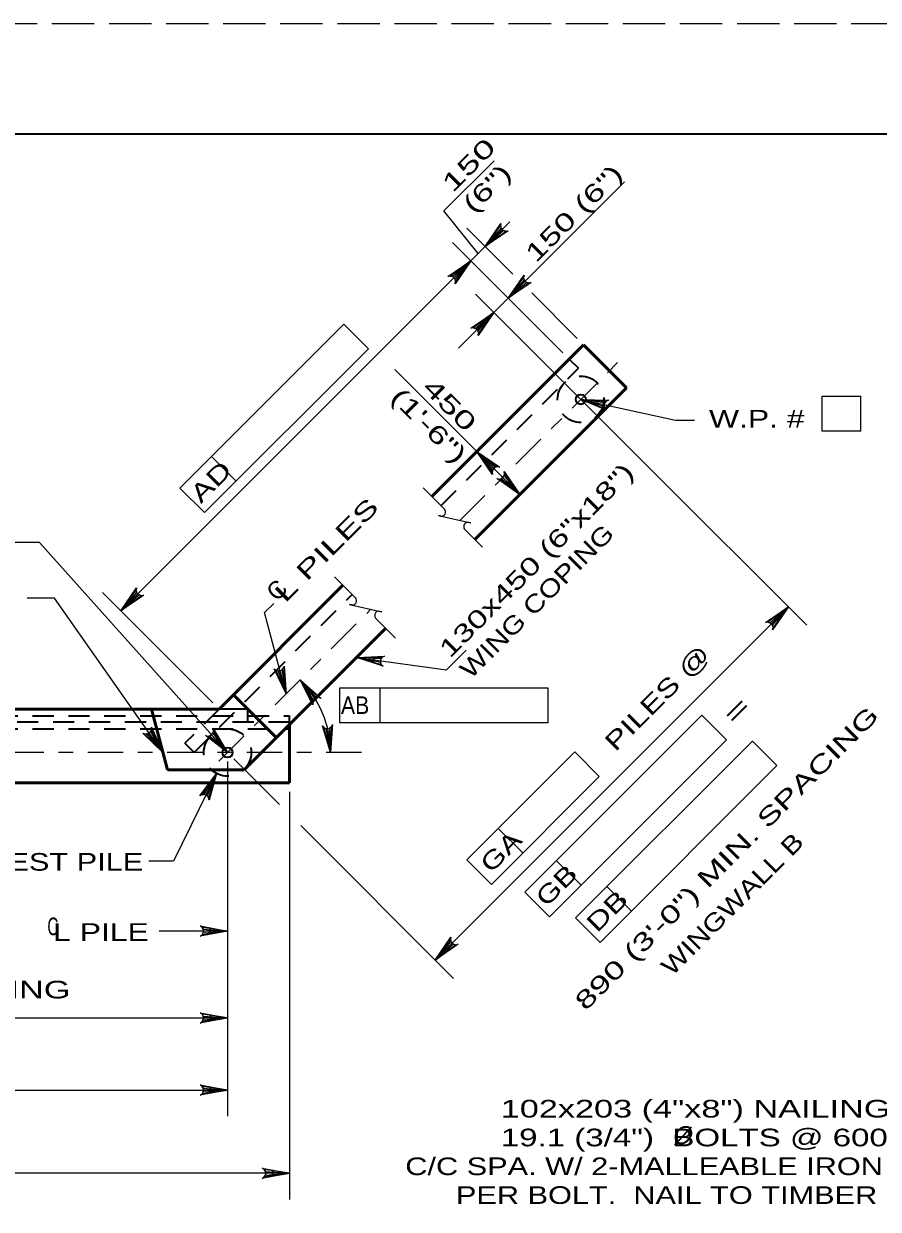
# Model space of a CAD drawing. Extents: x -6.4 to 73.1, y -66 to 0.
# Drawn here: x 16.45 to 22.26, y -8.06 to 0 of the extents above; entities that cross this region are included whole.
import ezdxf
from ezdxf.enums import TextEntityAlignment as Align

# ---------------------------------------------------------------- set-up
doc = ezdxf.new("R2010")
doc.units = 0
doc.header["$LTSCALE"] = 0.048
for name, pattern in [('DOT_DASHED', [7.7, 5, -1.2, 0.3, -1.2]), ('LONG_DASHED', [7.5, 6, -1.5]), ('MEDIUM_DASHED', [4.5, 3, -1.5])]:
    doc.linetypes.add(name, pattern=pattern)
for name, color, linetype, lineweight in [('1', 7, 'Continuous', 13), ('2', 7, 'Continuous', 53), ('4', 7, 'Continuous', 25), ('5', 7, 'Continuous', 25), ('63', 7, 'LONG_DASHED', 13)]:
    doc.layers.add(name, color=color, linetype=linetype, lineweight=lineweight)

msp = doc.modelspace()

# ---------------------------------------------------------------- hatches: boundary and pattern name
at = {"layer": '2'}
msp.add_hatch(color=256, dxfattribs=at).paths.add_polyline_path([(17.39467, -4.95392), (17.33483, -4.85167), (17.31867, -4.86292)])
at = {"layer": '4'}
for points in [[(20.23408, -2.55333), (20.34733, -2.58833), (20.35158, -2.56908)], [(18.71133, -4.30808), (18.827, -4.33392), (18.82967, -4.31442)], [(17.8335, -4.95392), (17.762, -4.85942), (17.74733, -4.8725)]]:
    msp.add_hatch(color=256, dxfattribs=at).paths.add_polyline_path(points)
at = {"layer": '5'}
for points in [[(19.65417, -1.41658), (19.682, -1.44442), (19.5845, -1.514)], [(19.38967, -1.68108), (19.4175, -1.70892), (19.48708, -1.6115)], [(19.81092, -1.76825), (19.83883, -1.79617), (19.74133, -1.86575)], [(19.5465, -2.03275), (19.57433, -2.06058), (19.64392, -1.96317)], [(19.62517, -2.97667), (19.59733, -3.0045), (19.52775, -2.90708)], [(19.75042, -3.10192), (19.72258, -3.12975), (19.82, -3.19933)], [(17.17767, -3.89308), (17.2055, -3.92092), (17.108, -3.99058)], [(21.5475, -4.03375), (21.57533, -4.06158), (21.64492, -3.96417)], [(18.22042, -4.43658), (18.18242, -4.44667), (18.23158, -4.55583)], [(17.71533, -6.18758), (17.71533, -6.14825), (17.8335, -6.16792)], [(19.31392, -6.26733), (19.34175, -6.29517), (19.24433, -6.36475)], [(17.71533, -6.7385), (17.71533, -6.77792), (17.8335, -6.75817)], [(17.71533, -7.22883), (17.71533, -7.26825), (17.8335, -7.2485)], [(18.13742, -7.79467), (18.13742, -7.834), (18.2555, -7.81433)]]:
    msp.add_hatch(color=256, dxfattribs=at).paths.add_polyline_path(points)

# ---------------------------------------------------------------- linework, layer by layer
at = {"layer": '1', "lineweight": 35}
msp.add_lwpolyline([(1.75, -21.25), (33.25, -21.25), (33.25, -0.75), (1.75, -0.75)], close=True, dxfattribs=at)
at = {"layer": '2'}
for p, q in [((19.22175, -3.213), (20.25267, -2.18217)), ((20.25267, -2.18217), (20.54492, -2.47442)), ((19.51408, -3.50533), (20.54492, -2.47442)), ((17.77617, -4.65867), (18.61733, -3.81742)), ((17.94733, -5.072), (18.90967, -4.10975)), ((18.16592, -4.8535), (17.87358, -4.56125)), ((17.77617, -4.65867), (7.91342, -4.65867)), ((17.42617, -5.072), (17.31592, -4.65867)), ((18.2555, -5.16058), (18.2555, -4.76383)), ((17.94733, -5.072), (17.42617, -5.072)), ((18.2555, -5.16058), (7.48, -5.16058))]:
    msp.add_line(p, q, dxfattribs=at)
at = {"layer": '2', "lineweight": 25}
msp.add_lwpolyline([(17.39467, -4.95392), (16.65683, -3.90408), (16.47217, -3.90408)], dxfattribs=at)
msp.add_lwpolyline([(17.39467, -4.95392), (17.33483, -4.85167), (17.31867, -4.86292)], close=True, dxfattribs=at)
at = {"layer": '4', "linetype": 'MEDIUM_DASHED', "lineweight": 35}
for p, q in [((20.15525, -2.27958), (20.21783, -2.34225)), ((19.28442, -3.27567), (20.21783, -2.34225)), ((17.60617, -4.95392), (18.68, -3.88008)), ((17.77617, -4.65867), (17.5435, -4.89133)), ((7.48, -4.70458), (18.2555, -4.70458)), ((18.2555, -4.74725), (7.48, -4.74725)), ((7.48, -4.79317), (18.2555, -4.79317)), ((17.60617, -4.95392), (17.5435, -4.89133))]:
    msp.add_line(p, q, dxfattribs=at)
at = {"layer": '4', "lineweight": 35}
for p, q in [((17.97175, -4.65867), (17.77617, -4.65867)), ((17.97175, -4.74725), (17.97175, -4.65867)), ((18.2555, -4.76383), (18.2555, -4.70458))]:
    msp.add_line(p, q, dxfattribs=at)
at = {"layer": '4'}
for points in [[(20.23408, -2.55333), (20.87883, -2.69533), (21.00775, -2.69533)], [(17.8335, -4.95392), (16.55467, -3.52658), (16.36383, -3.52658)], [(18.71133, -4.30808), (19.32075, -4.39158), (19.45525, -4.25725)]]:
    msp.add_lwpolyline(points, dxfattribs=at)
for points in [[(20.23408, -2.55333), (20.34733, -2.58833), (20.35158, -2.56908)], [(18.71133, -4.30808), (18.827, -4.33392), (18.82967, -4.31442)], [(17.8335, -4.95392), (17.762, -4.85942), (17.74733, -4.8725)]]:
    msp.add_lwpolyline(points, close=True, dxfattribs=at)
at = {"layer": '4', "linetype": 'MEDIUM_DASHED', "lineweight": 35}
for centre, radius in [((20.23409, -2.55332), 0.15748), ((17.83349, -4.95392), 0.16076)]:
    msp.add_circle(centre, radius, dxfattribs=at)
at = {"layer": '5'}
for p, q in [((19.74142, -1.86567), (20.53117, -1.07592)), ((19.58458, -1.514), (19.75158, -1.347)), ((19.77225, -1.70175), (19.45925, -1.38875)), ((20.11175, -2.23608), (19.36183, -1.48617)), ((19.38967, -1.70892), (19.5845, -1.514)), ((17.10808, -3.9905), (19.48708, -1.6115)), ((19.40358, -1.695), (19.32008, -1.7785)), ((20.11175, -2.23608), (19.61608, -1.74042)), ((20.20917, -2.13867), (19.90083, -1.83033)), ((19.74133, -1.86575), (19.64392, -1.96317)), ((19.64392, -1.96317), (19.40258, -2.2045)), ((17.51033, -3.1565), (18.62392, -2.043)), ((18.62392, -2.043), (18.79092, -2.21)), ((17.67742, -3.32358), (18.79092, -2.21)), ((19.52775, -2.90708), (18.971, -2.35033)), ((21.87467, -2.53283), (22.13833, -2.53283)), ((22.13833, -2.76908), (22.13833, -2.53283)), ((19.55167, -2.88308), (19.653, -2.78175)), ((17.72425, -2.94267), (17.89125, -3.10967)), ((19.82, -3.19942), (19.52775, -2.907)), ((19.844, -3.17542), (19.94533, -3.07408)), ((17.51033, -3.1565), (17.67742, -3.32358)), ((19.16408, -3.15533), (19.30758, -3.29875)), ((19.44492, -3.43608), (19.56708, -3.55833)), ((18.55933, -3.75933), (18.70275, -3.90283)), ((17.73267, -4.61517), (16.98275, -3.86525)), ((18.08533, -4.00208), (18.14708, -3.94042)), ((18.23158, -4.55583), (18.08533, -4.00208)), ((19.24433, -6.36475), (21.64492, -3.96417)), ((18.84008, -4.04017), (18.97608, -4.17617)), ((17.73267, -4.61517), (17.237, -4.1195)), ((18.59708, -4.51542), (20.00908, -4.51542)), ((18.59708, -4.75167), (18.59708, -4.51542)), ((18.87083, -4.75167), (18.87083, -4.51542)), ((20.00908, -4.51542), (20.00908, -4.75167)), ((20.00908, -4.75167), (18.59708, -4.75167)), ((19.855, -5.90308), (21.05767, -4.70042)), ((21.05767, -4.70042), (21.22467, -4.8675)), ((20.022, -6.07008), (21.22467, -4.8675)), ((20.19783, -6.07867), (21.4005, -4.876)), ((21.4005, -4.876), (21.5675, -5.04308)), ((19.45942, -5.68358), (20.193, -4.94992)), ((20.193, -4.94992), (20.36008, -5.117)), ((17.8335, -5.01542), (17.8335, -7.42567)), ((17.877, -4.99742), (18.18617, -5.30667)), ((20.36492, -6.24567), (21.5675, -5.04308)), ((17.758, -5.09583), (17.46717, -5.69167)), ((19.62642, -5.85058), (20.36008, -5.117)), ((18.2555, -5.22217), (18.2555, -7.9915)), ((18.33058, -5.45108), (19.36958, -6.49008)), ((19.67325, -5.46967), (19.84033, -5.63675)), ((17.46717, -5.69167), (17.299, -5.69167)), ((19.45942, -5.68358), (19.62642, -5.85058)), ((20.06883, -5.68917), (20.23592, -5.85625)), ((20.41175, -5.86483), (20.57875, -6.03183)), ((19.855, -5.90308), (20.022, -6.07008)), ((20.19783, -6.07867), (20.36492, -6.24567)), ((17.8335, -6.16792), (17.36892, -6.16792)), ((7.84833, -6.75817), (17.8335, -6.75817)), ((13.00617, -7.2485), (17.8335, -7.2485)), ((18.2555, -7.81433), (7.48, -7.81433))]:
    msp.add_line(p, q, dxfattribs=at)
at = {"layer": '5', "linetype": 'DOT_DASHED'}
for p, q in [((19.41125, -3.37617), (20.4835, -2.30392)), ((17.77517, -5.01225), (18.80708, -3.98033)), ((18.74433, -4.95392), (7.02825, -4.95392))]:
    msp.add_line(p, q, dxfattribs=at)
at = {"layer": '5', "lineweight": 35}
msp.add_line((20.87392, -7.6205), (20.98592, -7.49783), dxfattribs=at)
at = {"layer": '5'}
for points in [[(19.53567, -1.56292), (19.30442, -1.27217), (19.64442, -0.93217)], [(19.58458, -1.514), (19.69167, -1.3575), (19.68858, -1.37467), (19.69217, -1.38875), (19.6995, -1.39908), (19.70983, -1.40642), (19.72392, -1.41), (19.74108, -1.40692), (19.58458, -1.514), (19.72392, -1.41), (19.70983, -1.40642), (19.58458, -1.514), (19.6995, -1.39908), (19.69217, -1.38875), (19.58458, -1.514), (19.68858, -1.37467)], [(19.48708, -1.6115), (19.38, -1.768), (19.38308, -1.75083), (19.3795, -1.73675), (19.37217, -1.72642), (19.36183, -1.71908), (19.34775, -1.7155), (19.33058, -1.71858), (19.48708, -1.6115), (19.34775, -1.7155), (19.36183, -1.71908), (19.48708, -1.6115), (19.37217, -1.72642), (19.3795, -1.73675), (19.48708, -1.6115), (19.38308, -1.75083)], [(19.74142, -1.86567), (19.8485, -1.70917), (19.84542, -1.72633), (19.849, -1.74042), (19.85633, -1.75075), (19.86667, -1.75808), (19.88075, -1.76167), (19.89792, -1.75858), (19.74142, -1.86567), (19.88075, -1.76167), (19.86667, -1.75808), (19.74142, -1.86567), (19.85633, -1.75075), (19.849, -1.74042), (19.74142, -1.86567), (19.84542, -1.72633)], [(19.51867, -1.83792), (20.70567, -3.02483), (21.77025, -4.08942)], [(19.64392, -1.96317), (19.53683, -2.11967), (19.53992, -2.1025), (19.53633, -2.08842), (19.529, -2.07808), (19.51867, -2.07075), (19.50458, -2.06717), (19.48742, -2.07025), (19.64392, -1.96317), (19.50458, -2.06717), (19.51867, -2.07075), (19.64392, -1.96317), (19.529, -2.07808), (19.53633, -2.08842), (19.64392, -1.96317), (19.53992, -2.1025)], [(20.23408, -2.55333), (20.42367, -2.55933), (20.4075, -2.56592), (20.39758, -2.5765), (20.39275, -2.58825), (20.39217, -2.60092), (20.39675, -2.61475), (20.40858, -2.62758), (20.23408, -2.55333), (20.39675, -2.61475), (20.39217, -2.60092), (20.23408, -2.55333), (20.39275, -2.58825), (20.39758, -2.5765), (20.23408, -2.55333), (20.4075, -2.56592)], [(22.13833, -2.76908), (21.87467, -2.76908), (21.87467, -2.53283)], [(19.52775, -2.907), (19.68425, -3.01417), (19.66708, -3.011), (19.653, -3.01458), (19.64258, -3.02192), (19.63533, -3.03225), (19.63167, -3.04633), (19.63483, -3.06358), (19.52775, -2.907), (19.63167, -3.04633), (19.63533, -3.03225), (19.52775, -2.907), (19.64258, -3.02192), (19.653, -3.01458), (19.52775, -2.907), (19.66708, -3.011)], [(19.82, -3.19942), (19.6635, -3.09225), (19.68067, -3.09542), (19.69475, -3.09183), (19.70517, -3.0845), (19.71242, -3.07417), (19.71608, -3.06008), (19.71292, -3.04283), (19.82, -3.19942), (19.71608, -3.06008), (19.71242, -3.07417), (19.82, -3.19942), (19.70517, -3.0845), (19.69475, -3.09183), (19.82, -3.19942), (19.68067, -3.09542)], [(19.28008, -3.34625), (19.26633, -3.34308), (19.48792, -3.39367), (19.47308, -3.39025)], [(17.10808, -3.9905), (17.21517, -3.834), (17.21208, -3.85117), (17.21567, -3.86525), (17.223, -3.87558), (17.23333, -3.88292), (17.24742, -3.8865), (17.26458, -3.88342), (17.10808, -3.9905), (17.24742, -3.8865), (17.23333, -3.88292), (17.10808, -3.9905), (17.223, -3.87558), (17.21567, -3.86525), (17.10808, -3.9905), (17.21208, -3.85117)], [(18.67533, -3.95033), (18.66158, -3.94708), (18.88317, -3.99767), (18.86833, -3.99433)], [(21.64492, -3.96417), (21.53783, -4.12067), (21.54092, -4.1035), (21.53733, -4.08942), (21.53, -4.07908), (21.51967, -4.07175), (21.50558, -4.06817), (21.48842, -4.07125), (21.64492, -3.96417), (21.50558, -4.06817), (21.51967, -4.07175), (21.64492, -3.96417), (21.53, -4.07908), (21.53733, -4.08942), (21.64492, -3.96417), (21.54092, -4.1035)], [(18.71133, -4.30808), (18.90075, -4.29875), (18.88517, -4.30667), (18.87617, -4.31808), (18.87233, -4.33017), (18.87275, -4.34283), (18.87842, -4.35617), (18.89125, -4.368), (18.71133, -4.30808), (18.87842, -4.35617), (18.87275, -4.34283), (18.71133, -4.30808), (18.87233, -4.33017), (18.87617, -4.31808), (18.71133, -4.30808), (18.88517, -4.30667)], [(18.23158, -4.55583), (18.15017, -4.3845), (18.1635, -4.39583), (18.17742, -4.39983), (18.19008, -4.39875), (18.20167, -4.39342), (18.21183, -4.38308), (18.21775, -4.36667), (18.23158, -4.55583), (18.21183, -4.38308), (18.20167, -4.39342), (18.23158, -4.55583), (18.19008, -4.39875), (18.17742, -4.39983), (18.23158, -4.55583), (18.1635, -4.39583)], [(18.32742, -4.46008), (18.46917, -4.58617), (18.45242, -4.58092), (18.438, -4.58267), (18.42683, -4.58867), (18.41825, -4.598), (18.41292, -4.6115), (18.41383, -4.62892), (18.32742, -4.46008), (18.41292, -4.6115), (18.41825, -4.598), (18.32742, -4.46008), (18.42683, -4.58867), (18.438, -4.58267), (18.32742, -4.46008), (18.45242, -4.58092)], [(17.39467, -4.95392), (17.25892, -4.8215), (17.27525, -4.8275), (17.28975, -4.82642), (17.30125, -4.821), (17.31025, -4.812), (17.31617, -4.79875), (17.31608, -4.78133), (17.39467, -4.95392), (17.31617, -4.79875), (17.31025, -4.812), (17.39467, -4.95392), (17.30125, -4.821), (17.28975, -4.82642), (17.39467, -4.95392), (17.27525, -4.8275)], [(17.8335, -4.95392), (17.68308, -4.83842), (17.70008, -4.84242), (17.71433, -4.83967), (17.72508, -4.83292), (17.73292, -4.82292), (17.73733, -4.80908), (17.73517, -4.79175), (17.8335, -4.95392), (17.73733, -4.80908), (17.73292, -4.82292), (17.8335, -4.95392), (17.72508, -4.83292), (17.71433, -4.83967), (17.8335, -4.95392), (17.70008, -4.84242)], [(18.53308, -4.95358), (18.47783, -4.77217), (18.48933, -4.78533), (18.5025, -4.79133), (18.51517, -4.79208), (18.52742, -4.78858), (18.539, -4.77983), (18.54733, -4.7645), (18.53308, -4.95358), (18.539, -4.77983), (18.52742, -4.78858), (18.53308, -4.95358), (18.51517, -4.79208), (18.5025, -4.79133), (18.53308, -4.95358), (18.48933, -4.78533)], [(17.758, -5.09583), (17.70767, -5.27867), (17.705, -5.26142), (17.697, -5.24925), (17.68675, -5.24183), (17.67458, -5.23833), (17.66008, -5.2395), (17.64483, -5.248), (17.758, -5.09583), (17.66008, -5.2395), (17.67458, -5.23833), (17.758, -5.09583), (17.68675, -5.24183), (17.697, -5.24925), (17.758, -5.09583), (17.705, -5.26142)], [(17.8335, -6.16792), (17.64708, -6.20283), (17.66142, -6.19292), (17.66883, -6.18042), (17.671, -6.16792), (17.66883, -6.15542), (17.66142, -6.14292), (17.64708, -6.133), (17.8335, -6.16792), (17.66142, -6.14292), (17.66883, -6.15542), (17.8335, -6.16792), (17.671, -6.16792), (17.66883, -6.18042), (17.8335, -6.16792), (17.66142, -6.19292)], [(19.24433, -6.36475), (19.35142, -6.20825), (19.34833, -6.22542), (19.35192, -6.2395), (19.35925, -6.24983), (19.36958, -6.25717), (19.38367, -6.26075), (19.40083, -6.25767), (19.24433, -6.36475), (19.38367, -6.26075), (19.36958, -6.25717), (19.24433, -6.36475), (19.35925, -6.24983), (19.35192, -6.2395), (19.24433, -6.36475), (19.34833, -6.22542)], [(17.8335, -6.75817), (17.64708, -6.79308), (17.66142, -6.78317), (17.66883, -6.77067), (17.671, -6.75817), (17.66883, -6.74567), (17.66142, -6.73317), (17.64708, -6.72325), (17.8335, -6.75817), (17.66142, -6.73317), (17.66883, -6.74567), (17.8335, -6.75817), (17.671, -6.75817), (17.66883, -6.77067), (17.8335, -6.75817), (17.66142, -6.78317)], [(17.8335, -7.2485), (17.64708, -7.28342), (17.66142, -7.2735), (17.66883, -7.261), (17.671, -7.2485), (17.66883, -7.236), (17.66142, -7.2235), (17.64708, -7.21358), (17.8335, -7.2485), (17.66142, -7.2235), (17.66883, -7.236), (17.8335, -7.2485), (17.671, -7.2485), (17.66883, -7.261), (17.8335, -7.2485), (17.66142, -7.2735)], [(18.2555, -7.81433), (18.06908, -7.84925), (18.08342, -7.83933), (18.09083, -7.82683), (18.093, -7.81433), (18.09083, -7.80183), (18.08342, -7.78933), (18.06908, -7.77942), (18.2555, -7.81433), (18.08342, -7.78933), (18.09083, -7.80183), (18.2555, -7.81433), (18.093, -7.81433), (18.09083, -7.82683), (18.2555, -7.81433), (18.08342, -7.83933)]]:
    msp.add_lwpolyline(points, dxfattribs=at)
for points in [[(19.65417, -1.41658), (19.682, -1.44442), (19.5845, -1.514)], [(19.38967, -1.68108), (19.4175, -1.70892), (19.48708, -1.6115)], [(19.81092, -1.76825), (19.83883, -1.79617), (19.74133, -1.86575)], [(19.5465, -2.03275), (19.57433, -2.06058), (19.64392, -1.96317)], [(19.62517, -2.97667), (19.59733, -3.0045), (19.52775, -2.90708)], [(19.75042, -3.10192), (19.72258, -3.12975), (19.82, -3.19933)], [(17.17767, -3.89308), (17.2055, -3.92092), (17.108, -3.99058)], [(21.5475, -4.03375), (21.57533, -4.06158), (21.64492, -3.96417)], [(18.22042, -4.43658), (18.18242, -4.44667), (18.23158, -4.55583)], [(17.71533, -6.18758), (17.71533, -6.14825), (17.8335, -6.16792)], [(19.31392, -6.26733), (19.34175, -6.29517), (19.24433, -6.36475)], [(17.71533, -6.7385), (17.71533, -6.77792), (17.8335, -6.75817)], [(17.71533, -7.22883), (17.71533, -7.26825), (17.8335, -7.2485)], [(18.13742, -7.79467), (18.13742, -7.834), (18.2555, -7.81433)]]:
    msp.add_lwpolyline(points, close=True, dxfattribs=at)
at = {"layer": '5', "lineweight": 35}
for centre in [(20.23409, -2.55332), (17.83349, -4.95393)]:
    msp.add_circle(centre, 0.03402, dxfattribs=at)
at = {"layer": '5'}
for centre, radius, start, end in [((19.28746, -3.31884), 0.02841, 255, 45), ((19.46677, -3.41796), 0.02841, 77.13276, 219.67141), ((18.68268, -3.92289), 0.02841, 255, 45), ((18.862, -4.02202), 0.02841, 77.13276, 219.67141), ((17.84023, -4.95393), 0.69288, 0.00094, 45.39398)]:
    msp.add_arc(centre, radius, start, end, dxfattribs=at)
at = {"layer": '5', "lineweight": 35}
msp.add_spline([(20.97433, -7.51), (20.96558, -7.50308), (20.95683, -7.50075), (20.94583, -7.49975), (20.93958, -7.49975), (20.92883, -7.50225), (20.91892, -7.50675), (20.91208, -7.51058), (20.89883, -7.52125), (20.88842, -7.53475), (20.88217, -7.54733), (20.87858, -7.559), (20.87742, -7.56975), (20.87858, -7.579), (20.88308, -7.59208), (20.88783, -7.599), (20.89742, -7.60625), (20.91192, -7.60975), (20.92842, -7.60925), (20.94933, -7.59975), (20.96458, -7.58658), (20.97608, -7.57075), (20.98358, -7.55408), (20.98608, -7.53575), (20.98283, -7.52383), (20.97483, -7.51)], degree=3, dxfattribs=at)
at = {"layer": '63'}
msp.add_lwpolyline([(0, -22), (34, -22), (34, 0), (0, 0)], close=True, dxfattribs=at)

# ---------------------------------------------------------------- texts
at = {"layer": '5'}
for s, width, p in [('150', 1.6, (19.363, -1.15375)), ('(6")', 1.5, (19.50442, -1.29517)), ('130x450 (6"x18")', 1.45, (19.3445, -4.319)), ('L PILES', 1.55, (18.22517, -3.94108)), ('WING COPING', 1.25, (19.48592, -4.46042))]:
    msp.add_text(s, height=0.12, rotation=45, dxfattribs=dict(at, width=width)).set_placement(p)
for s, rotation, width, p in [('150 (6")', 45, 1.5, (20.22932, -1.32984)), ('(1\'-6")', 315, 1.5, (19.15966, -2.77382)), ('450', 315, 1.6, (19.30107, -2.63241)), ('AD', 45, 1.4, (17.76295, -3.15597)), ('PILES @', 44.938, 1.4, (20.79749, -4.6252)), ('890 (3\'-0") MIN. SPACING', 45, 1.5, (21.26832, -5.71343)), ('=', 44.938, 1.85, (21.33608, -4.71064)), ('GA', 44.938, 1.35, (19.73429, -5.66912)), ('WINGWALL B', 45, 1.25, (21.30578, -6.02588)), ('GB', 44.938, 1.35, (20.11087, -5.89929)), ('DB', 44.938, 1.4, (20.45512, -6.07354))]:
    msp.add_text(s, height=0.12, rotation=rotation, dxfattribs=dict(at, width=width)).set_placement(p, align=Align.CENTER)
for s, width, p in [('W.P. #', 1.35, (21.43021, -2.74508)), ('AB', 0.9, (18.70042, -4.69233))]:
    msp.add_text(s, height=0.12, dxfattribs=dict(at, width=width)).set_placement(p, align=Align.CENTER)
msp.add_text('C', height=0.12, rotation=45, dxfattribs=at).set_placement((18.17008, -3.93308))
for s, width, p in [('TEST PILE', 1.3, (16.21717, -5.75733)), ('C', 0.65, (16.60908, -6.19583)), ('L PILE', 1.35, (16.64833, -6.23425)), ('890 (3\'-0")MIN. SPACING', 1.45, (14.09142, -6.62567)), ('102x203 (4"x8") NAILING BLOCKS.  ', 1.45, (19.69025, -7.435)), ('19.1 (3/4")  BOLTS @ 600 (2\'-0")', 1.4, (19.69025, -7.63075)), ('C/C SPA. W/ 2-MALLEABLE IRON WASHERS', 1.3, (19.0415, -7.82658)), ('PER BOLT.  NAIL TO TIMBER LAGGING', 1.3, (19.38567, -8.02233))]:
    msp.add_text(s, height=0.12, dxfattribs=dict(at, width=width)).set_placement(p)

doc.saveas('drawing.dxf')
